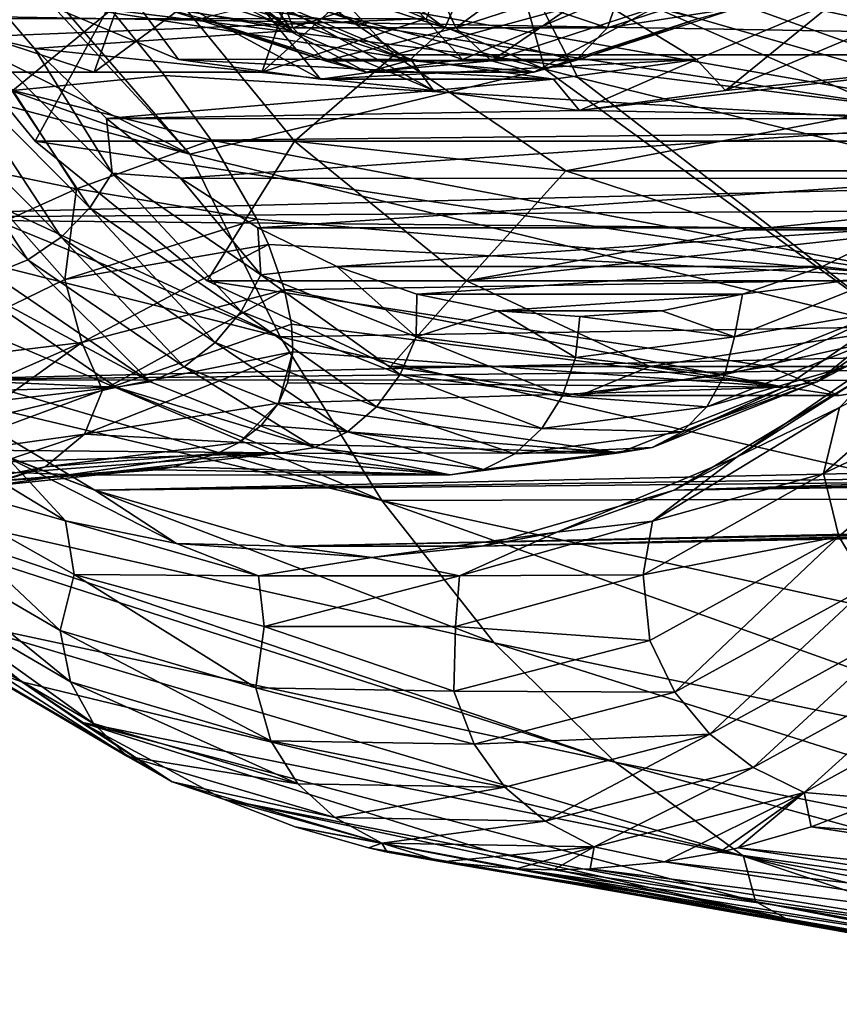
# Model space of a CAD drawing. Header units: metres. Extents: x -62 to 300, y -109 to 109.
# Tile 500 of 656: x 16.53 to 21.71, y 60.45 to 66.68. Entities that reach past the tile are written whole.
import ezdxf

# ---------------------------------------------------------------- set-up
doc = ezdxf.new("R2010")
doc.units = ezdxf.units.M
doc.layers.add('solid_500635', color=7, linetype='CONTINUOUS')

msp = doc.modelspace()

# ---------------------------------------------------------------- linework, layer by layer
at = {"layer": 'solid_500635'}
for points in [[(12.609747, 68.345703, 24.352131), (12.942537, 67.482414, 23.876141), (17.604565, 65.82473, 27.317879)], [(16.216732, 67.324654, 27.287218), (12.609747, 68.345703, 24.352131), (17.604565, 65.82473, 27.317879)], [(16.011324, 67.986534, 27.585047), (16.335604, 67.292122, 27.383474), (19.849125, 66.362526, 30.214863)], [(16.011324, 67.986534, 27.585047), (19.849125, 66.362526, 30.214863), (19.626772, 67.155365, 30.550682)], [(19.428911, 67.970146, 30.850183), (23.268993, 66.379074, 33.501667), (23.057032, 67.317993, 33.830772)], [(19.428911, 67.970146, 30.850183), (19.626772, 67.155365, 30.550682), (23.268993, 66.379074, 33.501667)], [(15.960187, 66.68174, 14.516252), (17.000624, 66.342659, 13.030354), (17.435019, 67.571014, 14.327766)], [(17.000624, 66.342659, 13.030354), (18.430922, 67.400002, 12.90547), (17.435019, 67.571014, 14.327766)], [(18.059084, 66.342659, 11.518718), (19.426825, 67.571014, 11.483173), (18.430922, 67.400002, 12.90547)], [(18.059084, 66.342659, 11.518718), (19.09952, 66.68174, 10.03282), (19.426825, 67.571014, 11.483173)], [(12.942537, 67.482414, 23.876141), (13.14804, 67.008125, 23.582245), (17.604565, 65.82473, 27.317879)], [(18.895109, 66.45343, 19.216326), (17.905052, 67.522194, 20.630276), (17.283564, 67.107101, 21.517853)], [(22.827793, 67.521812, 24.076685), (17.905052, 67.522194, 20.630276), (18.895109, 66.45343, 19.216326)], [(22.827793, 67.521812, 24.076685), (18.895109, 66.45343, 19.216326), (23.817705, 66.453201, 22.662943)], [(17.000624, 66.342659, 13.030354), (18.059084, 66.342659, 11.518718), (18.430922, 67.400002, 12.90547)], [(17.287451, 67.402374, 17.676716), (17.397535, 67.225685, 17.868191), (18.247522, 66.607079, 16.654284)], [(17.287451, 67.402374, 17.676716), (18.247522, 66.607079, 16.654284), (18.119667, 66.796989, 16.488192)], [(21.68684, 66.79454, 11.393763), (21.887602, 66.605194, 11.45571), (22.519341, 67.398811, 10.204803)], [(16.335604, 67.292122, 27.383474), (16.216732, 67.324654, 27.287218), (17.604565, 65.82473, 27.317879)], [(19.849125, 66.362526, 30.214863), (16.335604, 67.292122, 27.383474), (17.604565, 65.82473, 27.317879)], [(16.193296, 66.994125, 19.588024), (18.247522, 66.607079, 16.654284), (17.397535, 67.225685, 17.868191)], [(18.205273, 66.953598, 15.993852), (19.216303, 66.6241, 14.549952), (18.371122, 67.243225, 16.00938)], [(19.216303, 66.6241, 14.549952), (19.350821, 66.923935, 14.610225), (18.371122, 67.243225, 16.00938)], [(19.149719, 66.922302, 12.347959), (20.129589, 67.241646, 10.948559), (19.284773, 66.622787, 12.408644)], [(20.129589, 67.241646, 10.948559), (20.295938, 66.952332, 10.964549), (19.284773, 66.622787, 12.408644)], [(16.627766, 65.907692, 18.967535), (17.283564, 67.107101, 21.517853), (15.64526, 67.107101, 20.370701)], [(23.510683, 65.907692, 9.137711), (16.627766, 65.907692, 18.967535), (15.64526, 67.107101, 20.370701)], [(20.071198, 66.900169, 14.049807), (23.510683, 65.907692, 9.137711), (15.64526, 67.107101, 20.370701)], [(16.627766, 65.907692, 18.967535), (18.266071, 65.907692, 20.114687), (17.283564, 67.107101, 21.517853)], [(16.764057, 67.122108, 1.369838), (24.128618, 67.138039, 6.512507), (23.290426, 65.972595, 7.709786)], [(17.108377, 66.737427, 2.142999), (16.764057, 67.122108, 1.369838), (23.290426, 65.972595, 7.709786)], [(18.895109, 66.45343, 19.216326), (17.283564, 67.107101, 21.517853), (18.266071, 65.907692, 20.114687)], [(19.626772, 67.155365, 30.550682), (19.849125, 66.362526, 30.214863), (20.057545, 66.309326, 30.381989)], [(19.626772, 67.155365, 30.550682), (20.057545, 66.309326, 30.381989), (23.503387, 65.461128, 33.131702)], [(19.626772, 67.155365, 30.550682), (23.503387, 65.461128, 33.131702), (23.268993, 66.379074, 33.501667)], [(21.136131, 67.085991, 12.528924), (24.493191, 67.107101, 7.734545), (23.510683, 65.907692, 9.137711)], [(17.07328, 67.041664, 13.754739), (16.658594, 66.789505, 15.437123), (17.533823, 66.423134, 14.187167)], [(17.07328, 67.041664, 13.754739), (17.533823, 66.423134, 14.187167), (18.431162, 66.300003, 12.905636)], [(17.07328, 67.041664, 13.754739), (18.431162, 66.300003, 12.905636), (17.919434, 66.925003, 12.5463)], [(17.919434, 66.925003, 12.5463), (19.328499, 66.423134, 11.624104), (18.765558, 67.041924, 11.337907)], [(18.765558, 67.041924, 11.337907), (19.328499, 66.423134, 11.624104), (20.203728, 66.789505, 10.374148)], [(20.606045, 66.946732, 13.285963), (21.136131, 67.085991, 12.528924), (23.510683, 65.907692, 9.137711)], [(13.14804, 67.008125, 23.582245), (13.310927, 66.665527, 23.350586), (18.174831, 64.669449, 26.498627)], [(17.604565, 65.82473, 27.317879), (13.14804, 67.008125, 23.582245), (18.174831, 64.669449, 26.498627)], [(16.193296, 66.994125, 19.588024), (16.623909, 66.492897, 18.973043), (18.247522, 66.607079, 16.654284)], [(16.241898, 66.583725, 19.459209), (16.623909, 66.492897, 18.973043), (16.193296, 66.994125, 19.588024)], [(17.244925, 66.952332, 15.321848), (18.256092, 66.622787, 13.877753), (17.42663, 66.75248, 15.518497)], [(18.152876, 66.922302, 13.771599), (18.256092, 66.622787, 13.877753), (17.244925, 66.952332, 15.321848)], [(17.919434, 66.925003, 12.5463), (18.431162, 66.300003, 12.905636), (19.328499, 66.423134, 11.624104)], [(17.958628, 66.753181, 15.890761), (18.991337, 66.416618, 14.4159), (18.205273, 66.953598, 15.993852)], [(18.152876, 66.922302, 13.771599), (19.149719, 66.922302, 12.347959), (18.256092, 66.622787, 13.877753)], [(18.991337, 66.416618, 14.4159), (19.216303, 66.6241, 14.549952), (18.205273, 66.953598, 15.993852)], [(19.149719, 66.922302, 12.347959), (19.284773, 66.622787, 12.408644), (18.256092, 66.622787, 13.877753)], [(19.216303, 66.6241, 14.549952), (20.244844, 66.6241, 13.081041), (19.350821, 66.923935, 14.610225)], [(19.284773, 66.622787, 12.408644), (20.295938, 66.952332, 10.964549), (19.51009, 66.415886, 12.543008)], [(20.244844, 66.6241, 13.081041), (20.34749, 66.923935, 13.186832), (19.350821, 66.923935, 14.610225)], [(20.295938, 66.952332, 10.964549), (20.542875, 66.75248, 11.068038), (19.51009, 66.415886, 12.543008)], [(20.071198, 66.900169, 14.049807), (20.606045, 66.946732, 13.285963), (23.510683, 65.907692, 9.137711)], [(20.244844, 66.6241, 13.081041), (21.255875, 66.953598, 11.637142), (20.34749, 66.923935, 13.186832)], [(21.074644, 66.753181, 11.440629), (21.255875, 66.953598, 11.637142), (20.244844, 66.6241, 13.081041)], [(45.284451, 66.849983, 41.388611), (45.77417, 66.194839, 40.68922), (13.786213, 66.738083, 20.398926)], [(16.023371, 66.826256, 1.168103), (17.108377, 66.737427, 2.142999), (16.485855, 66.22747, 2.38991)], [(18.119667, 66.796989, 16.488192), (18.998636, 66.425751, 15.232885), (16.658594, 66.789505, 15.437123)], [(18.998636, 66.425751, 15.232885), (17.533823, 66.423134, 14.187167), (16.658594, 66.789505, 15.437123)], [(18.119667, 66.796989, 16.488192), (18.247522, 66.607079, 16.654284), (19.145382, 66.228149, 15.372008)], [(18.119667, 66.796989, 16.488192), (19.145382, 66.228149, 15.372008), (18.998636, 66.425751, 15.232885)], [(20.807495, 66.424454, 12.649602), (20.203728, 66.789505, 10.374148), (19.328499, 66.423134, 11.624104)], [(20.807495, 66.424454, 12.649602), (21.68684, 66.79454, 11.393763), (20.203728, 66.789505, 10.374148)], [(20.807495, 66.424454, 12.649602), (20.989466, 66.22718, 12.738384), (21.68684, 66.79454, 11.393763)], [(21.68684, 66.79454, 11.393763), (20.989466, 66.22718, 12.738384), (21.887602, 66.605194, 11.45571)], [(45.77417, 66.194839, 40.68922), (14.75779, 65.41967, 19.01137), (13.786213, 66.738083, 20.398926)], [(16.485855, 66.22747, 2.38991), (17.108377, 66.737427, 2.142999), (17.445724, 66.323006, 3.013554)], [(17.445724, 66.323006, 3.013554), (17.108377, 66.737427, 2.142999), (23.290426, 65.972595, 7.709786)], [(17.42663, 66.75248, 15.518497), (18.459415, 66.415886, 14.043527), (17.680407, 66.68174, 15.720762)], [(18.256092, 66.622787, 13.877753), (18.459415, 66.415886, 14.043527), (17.42663, 66.75248, 15.518497)], [(17.958628, 66.753181, 15.890761), (17.680407, 66.68174, 15.720762), (18.720844, 66.342659, 14.234864)], [(17.958628, 66.753181, 15.890761), (18.720844, 66.342659, 14.234864), (18.991337, 66.416618, 14.4159)], [(19.51009, 66.415886, 12.543008), (20.542875, 66.75248, 11.068038), (19.779303, 66.342659, 12.723228)], [(20.542875, 66.75248, 11.068038), (20.81974, 66.68174, 11.23733), (19.779303, 66.342659, 12.723228)], [(20.041935, 66.416618, 12.915491), (20.81974, 66.68174, 11.23733), (21.074644, 66.753181, 11.440629)], [(20.041935, 66.416618, 12.915491), (21.074644, 66.753181, 11.440629), (20.244844, 66.6241, 13.081041)], [(9.708906, 66.342865, 7.92733), (17.000624, 66.342659, 13.030354), (15.960187, 66.68174, 14.516252)], [(10.76954, 66.342804, 6.412589), (11.812075, 66.683235, 4.923695), (19.09952, 66.68174, 10.03282)], [(10.76954, 66.342804, 6.412589), (19.09952, 66.68174, 10.03282), (18.059084, 66.342659, 11.518718)], [(13.310927, 66.665527, 23.350586), (13.77138, 65.776016, 22.691797), (18.174831, 64.669449, 26.498627)], [(18.459415, 66.415886, 14.043527), (18.720844, 66.342659, 14.234864), (17.680407, 66.68174, 15.720762)], [(20.041935, 66.416618, 12.915491), (19.779303, 66.342659, 12.723228), (20.81974, 66.68174, 11.23733)], [(16.623909, 66.492897, 18.973043), (19.145382, 66.228149, 15.372008), (18.247522, 66.607079, 16.654284)], [(18.256092, 66.622787, 13.877753), (19.284773, 66.622787, 12.408644), (18.459415, 66.415886, 14.043527)], [(19.284773, 66.622787, 12.408644), (19.51009, 66.415886, 12.543008), (18.459415, 66.415886, 14.043527)], [(18.991337, 66.416618, 14.4159), (20.041935, 66.416618, 12.915491), (19.216303, 66.6241, 14.549952)], [(20.041935, 66.416618, 12.915491), (20.244844, 66.6241, 13.081041), (19.216303, 66.6241, 14.549952)], [(23.514326, 66.492691, 9.132508), (21.887602, 66.605194, 11.45571), (20.989466, 66.22718, 12.738384)], [(16.081964, 66.384247, 19.513218), (16.972677, 65.486687, 18.24115), (16.241898, 66.583725, 19.459209)], [(16.241898, 66.583725, 19.459209), (17.114717, 65.704185, 18.212692), (16.623909, 66.492897, 18.973043)], [(16.972677, 65.486687, 18.24115), (17.114717, 65.704185, 18.212692), (16.241898, 66.583725, 19.459209)], [(16.623909, 66.492897, 18.973043), (17.077559, 66.049538, 18.325165), (19.145382, 66.228149, 15.372008)], [(17.114717, 65.704185, 18.212692), (17.077559, 66.049538, 18.325165), (16.623909, 66.492897, 18.973043)], [(23.514326, 66.492691, 9.132508), (20.989466, 66.22718, 12.738384), (20.067369, 66.100761, 14.055273)], [(23.060474, 66.049194, 9.780677), (23.514326, 66.492691, 9.132508), (20.067369, 66.100761, 14.055273)], [(18.998636, 66.425751, 15.232885), (19.902992, 66.300003, 13.941347), (17.533823, 66.423134, 14.187167)], [(19.902992, 66.300003, 13.941347), (18.431162, 66.300003, 12.905636), (17.533823, 66.423134, 14.187167)], [(19.98114, 65.71991, 17.665314), (18.895109, 66.45343, 19.216326), (18.266071, 65.907692, 20.114687)], [(20.807495, 66.424454, 12.649602), (19.328499, 66.423134, 11.624104), (18.431162, 66.300003, 12.905636)], [(19.902992, 66.300003, 13.941347), (20.807495, 66.424454, 12.649602), (18.431162, 66.300003, 12.905636)], [(18.459415, 66.415886, 14.043527), (19.51009, 66.415886, 12.543008), (18.720844, 66.342659, 14.234864)], [(18.991337, 66.416618, 14.4159), (18.720844, 66.342659, 14.234864), (19.779303, 66.342659, 12.723228)], [(19.51009, 66.415886, 12.543008), (19.779303, 66.342659, 12.723228), (18.720844, 66.342659, 14.234864)], [(23.817705, 66.453201, 22.662943), (18.895109, 66.45343, 19.216326), (19.98114, 65.71991, 17.665314)], [(18.991337, 66.416618, 14.4159), (19.779303, 66.342659, 12.723228), (20.041935, 66.416618, 12.915491)], [(18.998636, 66.425751, 15.232885), (19.145382, 66.228149, 15.372008), (19.902992, 66.300003, 13.941347)], [(19.902992, 66.300003, 13.941347), (20.067369, 66.100761, 14.055273), (20.807495, 66.424454, 12.649602)], [(23.817705, 66.453201, 22.662943), (19.98114, 65.71991, 17.665314), (24.903387, 65.719917, 21.112429)], [(20.807495, 66.424454, 12.649602), (20.067369, 66.100761, 14.055273), (20.989466, 66.22718, 12.738384)], [(15.884632, 66.212997, 19.517553), (16.790705, 65.299965, 18.223549), (16.081964, 66.384247, 19.513218)], [(16.790705, 65.299965, 18.223549), (16.972677, 65.486687, 18.24115), (16.081964, 66.384247, 19.513218)], [(19.849125, 66.362526, 30.214863), (17.604565, 65.82473, 27.317879), (22.088531, 64.733437, 31.04237)], [(20.057545, 66.309326, 30.381989), (19.849125, 66.362526, 30.214863), (22.088531, 64.733437, 31.04237)], [(9.708906, 66.342865, 7.92733), (10.76954, 66.342804, 6.412589), (17.000624, 66.342659, 13.030354)], [(10.76954, 66.342804, 6.412589), (18.059084, 66.342659, 11.518718), (17.000624, 66.342659, 13.030354)], [(16.485855, 66.22747, 2.38991), (17.445724, 66.323006, 3.013554), (17.739494, 65.912758, 3.922902)], [(17.739494, 65.912758, 3.922902), (17.445724, 66.323006, 3.013554), (23.290426, 65.972595, 7.709786)], [(19.902992, 66.300003, 13.941347), (19.145382, 66.228149, 15.372008), (20.067369, 66.100761, 14.055273)], [(23.503387, 65.461128, 33.131702), (20.057545, 66.309326, 30.381989), (22.088531, 64.733437, 31.04237)], [(16.485855, 66.22747, 2.38991), (16.889431, 65.604996, 3.777293), (15.745241, 65.841782, 2.206929)], [(16.485855, 66.22747, 2.38991), (17.739494, 65.912758, 3.922902), (16.889431, 65.604996, 3.777293)], [(17.077559, 66.049538, 18.325165), (20.067369, 66.100761, 14.055273), (19.145382, 66.228149, 15.372008)], [(45.77417, 66.194839, 40.68922), (46.294777, 65.616608, 39.945717), (14.75779, 65.41967, 19.01137)], [(15.663375, 66.081665, 19.47192), (16.581228, 65.156769, 18.161091), (15.884632, 66.212997, 19.517553)], [(16.581228, 65.156769, 18.161091), (16.790705, 65.299965, 18.223549), (15.884632, 66.212997, 19.517553)], [(17.077559, 66.049538, 18.325165), (23.060474, 66.049194, 9.780677), (20.067369, 66.100761, 14.055273)], [(16.358549, 65.066879, 18.058043), (16.581228, 65.156769, 18.161091), (15.663375, 66.081665, 19.47192)], [(17.077559, 66.049538, 18.325165), (17.54681, 65.672386, 17.655006), (23.060474, 66.049194, 9.780677)], [(17.114717, 65.704185, 18.212692), (17.54681, 65.672386, 17.655006), (17.077559, 66.049538, 18.325165)], [(17.54681, 65.672386, 17.655006), (22.590887, 65.671928, 10.451317), (23.060474, 66.049194, 9.780677)], [(16.889431, 65.604996, 3.777293), (17.739494, 65.912758, 3.922902), (18.028349, 65.413704, 5.113101)], [(17.739494, 65.912758, 3.922902), (23.290426, 65.972595, 7.709786), (22.36162, 65.036461, 9.036423)], [(18.028349, 65.413704, 5.113101), (17.739494, 65.912758, 3.922902), (22.36162, 65.036461, 9.036423)], [(17.714804, 65.023941, 17.415087), (18.266071, 65.907692, 20.114687), (16.627766, 65.907692, 18.967535)], [(22.423647, 65.023941, 10.690159), (17.714804, 65.023941, 17.415087), (16.627766, 65.907692, 18.967535)], [(23.510683, 65.907692, 9.137711), (22.423647, 65.023941, 10.690159), (16.627766, 65.907692, 18.967535)], [(17.714804, 65.023941, 17.415087), (19.353107, 65.023941, 18.562239), (18.266071, 65.907692, 20.114687)], [(19.98114, 65.71991, 17.665314), (18.266071, 65.907692, 20.114687), (19.353107, 65.023941, 18.562239)], [(16.889431, 65.604996, 3.777293), (16.473293, 65.419418, 3.687151), (15.745241, 65.841782, 2.206929)], [(22.088531, 64.733437, 31.04237), (17.604565, 65.82473, 27.317879), (18.174831, 64.669449, 26.498627)], [(13.77138, 65.776016, 22.691797), (14.261173, 64.973915, 21.991751), (18.818922, 63.635262, 25.576456)], [(18.174831, 64.669449, 26.498627), (13.77138, 65.776016, 22.691797), (18.818922, 63.635262, 25.576456)], [(16.972677, 65.486687, 18.24115), (17.930195, 64.831612, 16.873674), (17.114717, 65.704185, 18.212692)], [(17.114717, 65.704185, 18.212692), (18.052959, 65.062279, 16.872746), (17.54681, 65.672386, 17.655006)], [(17.930195, 64.831612, 16.873674), (18.052959, 65.062279, 16.872746), (17.114717, 65.704185, 18.212692)], [(17.54681, 65.672386, 17.655006), (18.034477, 65.360046, 16.958544), (22.590887, 65.671928, 10.451317)], [(18.052959, 65.062279, 16.872746), (18.034477, 65.360046, 16.958544), (17.54681, 65.672386, 17.655006)], [(18.034477, 65.360046, 16.958544), (22.102594, 65.359436, 11.14867), (22.590887, 65.671928, 10.451317)], [(21.125656, 65.346901, 16.030777), (19.98114, 65.71991, 17.665314), (19.353107, 65.023941, 18.562239)], [(24.903387, 65.719917, 21.112429), (19.98114, 65.71991, 17.665314), (21.125656, 65.346901, 16.030777)], [(24.903387, 65.719917, 21.112429), (21.125656, 65.346901, 16.030777), (26.047869, 65.346924, 19.477942)], [(46.294777, 65.616608, 39.945717), (46.842308, 65.119682, 39.163761), (14.75779, 65.41967, 19.01137)], [(16.814371, 65.033363, 4.833922), (16.473293, 65.419418, 3.687151), (16.889431, 65.604996, 3.777293)], [(16.814371, 65.033363, 4.833922), (16.889431, 65.604996, 3.777293), (18.028349, 65.413704, 5.113101)], [(16.790705, 65.299965, 18.223549), (17.764771, 64.633591, 16.832439), (16.972677, 65.486687, 18.24115)], [(17.764771, 64.633591, 16.832439), (17.930195, 64.831612, 16.873674), (16.972677, 65.486687, 18.24115)], [(46.842308, 65.119682, 39.163761), (15.840583, 64.398048, 17.464981), (14.75779, 65.41967, 19.01137)], [(16.814371, 65.033363, 4.833922), (15.687288, 64.484032, 4.504904), (16.473293, 65.419418, 3.687151)], [(16.814371, 65.033363, 4.833922), (18.028349, 65.413704, 5.113101), (18.101082, 65.254211, 5.519166)], [(18.101082, 65.254211, 5.519166), (18.028349, 65.413704, 5.113101), (22.36162, 65.036461, 9.036423)], [(18.034477, 65.360046, 16.958544), (18.534243, 65.1147, 16.244806), (22.102594, 65.359436, 11.14867)], [(18.052959, 65.062279, 16.872746), (18.534243, 65.1147, 16.244806), (18.034477, 65.360046, 16.958544)], [(18.534243, 65.1147, 16.244806), (21.602375, 65.114021, 11.863058), (22.102594, 65.359436, 11.14867)], [(22.029728, 65.062286, 11.19333), (22.102594, 65.359436, 11.14867), (21.602375, 65.114021, 11.863058)], [(16.581228, 65.156769, 18.161091), (17.567984, 64.481728, 16.751858), (16.790705, 65.299965, 18.223549)], [(17.567984, 64.481728, 16.751858), (17.764771, 64.633591, 16.832439), (16.790705, 65.299965, 18.223549)], [(22.289402, 65.346901, 14.368774), (19.353107, 65.023941, 18.562239), (24.061951, 65.023941, 11.837312)], [(22.289402, 65.346901, 14.368774), (21.125656, 65.346901, 16.030777), (19.353107, 65.023941, 18.562239)], [(26.047869, 65.346924, 19.477942), (21.125656, 65.346901, 16.030777), (22.289402, 65.346901, 14.368774)], [(16.922188, 64.634438, 5.947224), (16.814371, 65.033363, 4.833922), (18.101082, 65.254211, 5.519166)], [(16.922188, 64.634438, 5.947224), (18.101082, 65.254211, 5.519166), (18.202965, 64.966606, 6.294848)], [(18.202965, 64.966606, 6.294848), (18.101082, 65.254211, 5.519166), (22.36162, 65.036461, 9.036423)], [(46.842308, 65.119682, 39.163761), (47.412598, 64.707848, 38.349304), (15.840583, 64.398048, 17.464981)], [(16.358549, 65.066879, 18.058043), (17.353271, 64.386391, 16.63743), (16.581228, 65.156769, 18.161091)], [(17.353271, 64.386391, 16.63743), (17.567984, 64.481728, 16.751858), (16.581228, 65.156769, 18.161091)], [(18.052959, 65.062279, 16.872746), (19.036041, 64.671265, 15.468759), (18.534243, 65.1147, 16.244806)], [(18.534243, 65.1147, 16.244806), (19.038551, 64.939896, 15.524578), (21.602375, 65.114021, 11.863058)], [(19.036041, 64.671265, 15.468759), (19.038551, 64.939896, 15.524578), (18.534243, 65.1147, 16.244806)], [(19.038551, 64.939896, 15.524578), (21.098225, 64.939316, 12.583058), (21.602375, 65.114021, 11.863058)], [(22.029728, 65.062286, 11.19333), (21.602375, 65.114021, 11.863058), (21.098225, 64.939316, 12.583058)], [(16.358549, 65.066879, 18.058043), (16.139948, 65.036148, 17.92194), (17.353271, 64.386391, 16.63743)], [(17.930195, 64.831612, 16.873674), (18.933432, 64.432556, 15.440902), (18.052959, 65.062279, 16.872746)], [(18.933432, 64.432556, 15.440902), (19.036041, 64.671265, 15.468759), (18.052959, 65.062279, 16.872746)], [(21.046675, 64.671318, 12.597273), (22.029728, 65.062286, 11.19333), (21.098225, 64.939316, 12.583058)], [(21.988607, 64.831619, 11.077655), (22.029728, 65.062286, 11.19333), (21.046675, 64.671318, 12.597273)], [(21.569283, 64.386375, 10.616343), (22.563946, 65.066956, 9.195818), (21.750248, 64.48172, 10.778964)], [(21.569283, 64.386375, 10.616343), (22.36162, 65.036461, 9.036423), (22.563946, 65.066956, 9.195818)], [(17.138325, 64.35331, 16.496243), (16.139948, 65.036148, 17.92194), (13.469625, 64.510422, 14.519729)], [(16.922188, 64.634438, 5.947224), (15.687288, 64.484032, 4.504904), (16.814371, 65.033363, 4.833922)], [(17.353271, 64.386391, 16.63743), (16.139948, 65.036148, 17.92194), (17.138325, 64.35331, 16.496243)], [(18.873749, 64.482506, 15.759939), (19.353107, 65.023941, 18.562239), (17.714804, 65.023941, 17.415087)], [(21.2647, 64.482506, 12.345306), (18.873749, 64.482506, 15.759939), (17.714804, 65.023941, 17.415087)], [(22.423647, 65.023941, 10.690159), (21.2647, 64.482506, 12.345306), (17.714804, 65.023941, 17.415087)], [(18.202965, 64.966606, 6.294848), (22.36162, 65.036461, 9.036423), (21.362453, 64.353043, 10.46353)], [(18.873749, 64.482506, 15.759939), (20.512054, 64.482506, 16.907091), (19.353107, 65.023941, 18.562239)], [(19.353107, 65.023941, 18.562239), (20.512054, 64.482506, 16.907091), (24.061951, 65.023941, 11.837312)], [(20.512054, 64.482506, 16.907091), (22.903006, 64.482506, 13.492459), (24.061951, 65.023941, 11.837312)], [(22.423647, 65.023941, 10.690159), (22.903006, 64.482506, 13.492459), (21.2647, 64.482506, 12.345306)], [(21.569283, 64.386375, 10.616343), (21.362453, 64.353043, 10.46353), (22.36162, 65.036461, 9.036423)], [(14.261173, 64.973915, 21.991751), (14.467655, 64.67115, 21.696735), (18.818922, 63.635262, 25.576456)], [(17.052971, 64.333031, 7.087983), (16.922188, 64.634438, 5.947224), (18.202965, 64.966606, 6.294848)], [(17.052971, 64.333031, 7.087983), (18.202965, 64.966606, 6.294848), (18.247452, 64.751328, 6.922423)], [(18.247452, 64.751328, 6.922423), (18.202965, 64.966606, 6.294848), (21.362453, 64.353043, 10.46353)], [(19.036041, 64.671265, 15.468759), (19.550066, 64.834389, 14.794058), (19.038551, 64.939896, 15.524578)], [(19.038551, 64.939896, 15.524578), (19.550066, 64.834389, 14.794058), (21.098225, 64.939316, 12.583058)], [(19.550066, 64.834389, 14.794058), (20.587328, 64.834038, 13.312696), (21.098225, 64.939316, 12.583058)], [(21.046675, 64.671318, 12.597273), (21.098225, 64.939316, 12.583058), (20.587328, 64.834038, 13.312696)], [(17.764771, 64.633591, 16.832439), (18.785313, 64.227615, 15.374955), (17.930195, 64.831612, 16.873674)], [(18.785313, 64.227615, 15.374955), (18.933432, 64.432556, 15.440902), (17.930195, 64.831612, 16.873674)], [(19.036041, 64.671265, 15.468759), (20.041313, 64.539185, 14.033081), (19.550066, 64.834389, 14.794058)], [(19.550066, 64.834389, 14.794058), (20.069221, 64.797974, 14.052628), (20.587328, 64.834038, 13.312696)], [(20.041313, 64.539185, 14.033081), (20.069221, 64.797974, 14.052628), (19.550066, 64.834389, 14.794058)], [(21.046675, 64.671318, 12.597273), (20.069221, 64.797974, 14.052628), (20.041313, 64.539185, 14.033081)], [(21.046675, 64.671318, 12.597273), (20.587328, 64.834038, 13.312696), (20.069221, 64.797974, 14.052628)], [(20.985413, 64.43261, 12.510365), (21.988607, 64.831619, 11.077655), (21.046675, 64.671318, 12.597273)], [(21.893278, 64.633591, 10.936316), (21.988607, 64.831619, 11.077655), (20.985413, 64.43261, 12.510365)], [(17.052971, 64.333031, 7.087983), (18.247452, 64.751328, 6.922423), (18.255867, 64.576324, 7.472512)], [(22.088531, 64.733437, 31.04237), (18.174831, 64.669449, 26.498627), (22.608639, 63.645794, 30.287775)], [(18.255867, 64.576324, 7.472512), (18.247452, 64.751328, 6.922423), (21.362453, 64.353043, 10.46353)], [(21.710432, 64.224701, 8.739363), (22.684618, 64.751274, 7.348081), (21.609943, 63.805706, 8.882876)], [(22.827219, 64.380745, 7.247198), (21.609943, 63.805706, 8.882876), (22.684618, 64.751274, 7.348081)], [(14.467655, 64.67115, 21.696735), (15.229565, 63.705273, 20.608646), (19.527985, 62.735493, 24.563816)], [(18.818922, 63.635262, 25.576456), (14.467655, 64.67115, 21.696735), (19.527985, 62.735493, 24.563816)], [(47.412598, 64.707848, 38.349304), (48.001305, 64.384232, 37.508541), (15.840583, 64.398048, 17.464981)], [(22.608639, 63.645794, 30.287775), (18.174831, 64.669449, 26.498627), (18.818922, 63.635262, 25.576456)], [(18.933432, 64.432556, 15.440902), (19.959373, 64.297775, 13.975702), (19.036041, 64.671265, 15.468759)], [(19.959373, 64.297775, 13.975702), (20.041313, 64.539185, 14.033081), (19.036041, 64.671265, 15.468759)], [(20.985413, 64.43261, 12.510365), (21.046675, 64.671318, 12.597273), (20.041313, 64.539185, 14.033081)], [(52.252666, 64.70787, 31.436968), (21.829514, 64.398048, 8.911902), (20.665037, 63.701077, 10.574945)], [(51.66396, 64.384254, 32.277725), (52.252666, 64.70787, 31.436968), (20.665037, 63.701077, 10.574945)], [(16.922188, 64.634438, 5.947224), (15.727412, 64.107803, 5.556268), (15.687288, 64.484032, 4.504904)], [(15.915163, 63.911755, 6.674906), (15.727412, 64.107803, 5.556268), (16.922188, 64.634438, 5.947224)], [(17.052971, 64.333031, 7.087983), (15.915163, 63.911755, 6.674906), (16.922188, 64.634438, 5.947224)], [(17.567984, 64.481728, 16.751858), (18.601795, 64.07045, 15.275421), (17.764771, 64.633591, 16.832439)], [(18.601795, 64.07045, 15.275421), (18.785313, 64.227615, 15.374955), (17.764771, 64.633591, 16.832439)], [(21.750248, 64.48172, 10.778964), (21.893278, 64.633591, 10.936316), (20.872791, 64.227676, 12.393723)], [(20.872791, 64.227676, 12.393723), (21.893278, 64.633591, 10.936316), (20.985413, 64.43261, 12.510365)], [(21.062881, 63.91291, 9.835004), (22.106125, 64.629875, 8.219873), (21.710432, 64.224701, 8.739363)], [(21.062881, 63.91291, 9.835004), (21.829514, 64.398048, 8.911902), (22.106125, 64.629875, 8.219873)], [(16.938349, 64.05468, 8.165598), (18.255867, 64.576324, 7.472512), (18.166073, 64.250816, 8.640438)], [(16.938349, 64.05468, 8.165598), (17.052971, 64.333031, 7.087983), (18.255867, 64.576324, 7.472512)], [(18.166073, 64.250816, 8.640438), (18.255867, 64.576324, 7.472512), (18.222633, 64.379593, 8.149431)], [(18.222633, 64.379593, 8.149431), (18.255867, 64.576324, 7.472512), (21.362453, 64.353043, 10.46353)], [(17.138325, 64.35331, 16.496243), (13.469625, 64.510422, 14.519729), (14.24166, 64.276443, 14.163492)], [(17.353271, 64.386391, 16.63743), (18.395414, 63.971783, 15.149097), (17.567984, 64.481728, 16.751858)], [(18.395414, 63.971783, 15.149097), (18.601795, 64.07045, 15.275421), (17.567984, 64.481728, 16.751858)], [(20.069225, 64.30014, 14.052623), (20.512054, 64.482506, 16.907091), (18.873749, 64.482506, 15.759939)], [(21.2647, 64.482506, 12.345306), (20.069225, 64.30014, 14.052623), (18.873749, 64.482506, 15.759939)], [(20.985413, 64.43261, 12.510365), (20.041313, 64.539185, 14.033081), (19.959373, 64.297775, 13.975702)], [(20.069225, 64.30014, 14.052623), (21.707529, 64.30014, 15.199776), (20.512054, 64.482506, 16.907091)], [(21.2647, 64.482506, 12.345306), (21.707529, 64.30014, 15.199776), (20.069225, 64.30014, 14.052623)], [(20.512054, 64.482506, 16.907091), (21.707529, 64.30014, 15.199776), (22.903006, 64.482506, 13.492459)], [(21.569283, 64.386375, 10.616343), (21.750248, 64.48172, 10.778964), (20.716497, 64.070511, 12.255311)], [(20.716497, 64.070511, 12.255311), (21.750248, 64.48172, 10.778964), (20.872791, 64.227676, 12.393723)], [(21.2647, 64.482506, 12.345306), (22.903006, 64.482506, 13.492459), (21.707529, 64.30014, 15.199776)], [(18.785313, 64.227615, 15.374955), (19.828999, 64.090523, 13.884412), (18.933432, 64.432556, 15.440902)], [(19.828999, 64.090523, 13.884412), (19.959373, 64.297775, 13.975702), (18.933432, 64.432556, 15.440902)], [(20.872791, 64.227676, 12.393723), (20.985413, 64.43261, 12.510365), (19.959373, 64.297775, 13.975702)], [(48.001305, 64.384232, 37.508541), (17.005058, 63.701077, 15.801938), (15.840583, 64.398048, 17.464981)], [(16.44581, 63.91291, 16.428865), (15.840583, 64.398048, 17.464981), (17.005058, 63.701077, 15.801938)], [(48.001305, 64.384232, 37.508541), (48.603951, 64.151306, 36.647877), (17.005058, 63.701077, 15.801938)], [(17.353271, 64.386391, 16.63743), (17.138325, 64.35331, 16.496243), (18.395414, 63.971783, 15.149097)], [(18.166073, 64.250816, 8.640438), (18.222633, 64.379593, 8.149431), (21.362453, 64.353043, 10.46353)], [(20.527206, 63.971851, 12.104581), (21.569283, 64.386375, 10.616343), (20.716497, 64.070511, 12.255311)], [(20.527206, 63.971851, 12.104581), (21.362453, 64.353043, 10.46353), (21.569283, 64.386375, 10.616343)], [(21.062881, 63.91291, 9.835004), (20.665037, 63.701077, 10.574945), (21.829514, 64.398048, 8.911902)], [(51.061317, 64.151321, 33.13839), (51.66396, 64.384254, 32.277725), (20.665037, 63.701077, 10.574945)], [(22.827219, 64.380745, 7.247198), (21.706791, 63.407284, 8.848203), (21.609943, 63.805706, 8.882876)], [(21.894596, 63.096508, 8.825937), (21.706791, 63.407284, 8.848203), (22.827219, 64.380745, 7.247198)], [(17.138325, 64.35331, 16.496243), (14.24166, 64.276443, 14.163492), (14.921216, 64.095459, 13.767539)], [(17.138325, 64.35331, 16.496243), (14.921216, 64.095459, 13.767539), (15.519354, 63.960922, 13.335781)], [(18.18334, 63.937988, 15.003844), (17.138325, 64.35331, 16.496243), (15.519354, 63.960922, 13.335781)], [(16.938349, 64.05468, 8.165598), (15.915163, 63.911755, 6.674906), (17.052971, 64.333031, 7.087983)], [(18.395414, 63.971783, 15.149097), (17.138325, 64.35331, 16.496243), (18.18334, 63.937988, 15.003844)], [(18.166073, 64.250816, 8.640438), (21.362453, 64.353043, 10.46353), (20.317158, 63.937771, 11.956508)], [(20.872791, 64.227676, 12.393723), (19.959373, 64.297775, 13.975702), (19.828999, 64.090523, 13.884412)], [(20.527206, 63.971851, 12.104581), (20.317158, 63.937771, 11.956508), (21.362453, 64.353043, 10.46353)], [(16.938349, 64.05468, 8.165598), (18.166073, 64.250816, 8.640438), (17.916979, 64.003548, 9.778202)], [(17.916979, 64.003548, 9.778202), (18.166073, 64.250816, 8.640438), (18.057344, 64.11174, 9.236578)], [(18.057344, 64.11174, 9.236578), (18.166073, 64.250816, 8.640438), (20.317158, 63.937771, 11.956508)], [(15.636427, 64.2257, 17.41394), (16.818213, 63.506729, 15.726176), (15.714845, 63.821915, 17.30195)], [(16.44581, 63.91291, 16.428865), (16.818213, 63.506729, 15.726176), (15.636427, 64.2257, 17.41394)], [(18.601795, 64.07045, 15.275421), (19.659094, 63.931583, 13.765442), (18.785313, 64.227615, 15.374955)], [(19.659094, 63.931583, 13.765442), (19.828999, 64.090523, 13.884412), (18.785313, 64.227615, 15.374955)], [(20.716497, 64.070511, 12.255311), (20.872791, 64.227676, 12.393723), (19.828999, 64.090523, 13.884412)], [(20.528559, 63.506119, 10.427255), (21.710432, 64.224701, 8.739363), (21.609943, 63.805706, 8.882876)], [(21.062881, 63.91291, 9.835004), (21.710432, 64.224701, 8.739363), (20.528559, 63.506119, 10.427255)], [(48.603951, 64.151306, 36.647877), (49.215946, 64.010841, 35.773853), (17.005058, 63.701077, 15.801938)], [(17.916979, 64.003548, 9.778202), (18.057344, 64.11174, 9.236578), (20.317158, 63.937771, 11.956508)], [(51.061317, 64.151321, 33.13839), (20.665037, 63.701077, 10.574945), (19.450642, 63.347771, 12.309281)], [(50.449322, 64.010849, 34.012409), (51.061317, 64.151321, 33.13839), (19.450642, 63.347771, 12.309281)], [(16.938349, 64.05468, 8.165598), (15.769953, 63.663704, 7.669863), (15.915163, 63.911755, 6.674906)], [(16.691217, 63.848911, 9.198595), (15.769953, 63.663704, 7.669863), (16.938349, 64.05468, 8.165598)], [(16.691217, 63.848911, 9.198595), (16.938349, 64.05468, 8.165598), (17.916979, 64.003548, 9.778202)], [(18.395414, 63.971783, 15.149097), (19.461256, 63.831802, 13.626917), (18.601795, 64.07045, 15.275421)], [(19.461256, 63.831802, 13.626917), (19.659094, 63.931583, 13.765442), (18.601795, 64.07045, 15.275421)], [(20.716497, 64.070511, 12.255311), (19.828999, 64.090523, 13.884412), (19.659094, 63.931583, 13.765442)], [(20.527206, 63.971851, 12.104581), (20.716497, 64.070511, 12.255311), (19.659094, 63.931583, 13.765442)], [(16.691217, 63.848911, 9.198595), (17.916979, 64.003548, 9.778202), (17.777586, 63.932594, 10.200327)], [(49.215946, 64.010841, 35.773853), (18.219454, 63.347771, 14.067601), (17.005058, 63.701077, 15.801938)], [(17.777586, 63.932594, 10.200327), (17.916979, 64.003548, 9.778202), (20.317158, 63.937771, 11.956508)], [(49.215946, 64.010841, 35.773853), (49.832634, 63.963898, 34.893131), (18.219454, 63.347771, 14.067601)], [(49.832634, 63.963898, 34.893131), (50.449322, 64.010849, 34.012409), (19.450642, 63.347771, 12.309281)], [(18.18334, 63.937988, 15.003844), (15.519354, 63.960922, 13.335781), (16.048389, 63.868153, 12.873529)], [(18.18334, 63.937988, 15.003844), (16.048389, 63.868153, 12.873529), (16.515156, 63.813671, 12.379313)], [(16.306442, 63.723129, 10.169123), (17.777586, 63.932594, 10.200327), (17.502928, 63.848537, 10.858548)], [(16.306442, 63.723129, 10.169123), (16.691217, 63.848911, 9.198595), (17.777586, 63.932594, 10.200327)], [(18.18334, 63.937988, 15.003844), (16.515156, 63.813671, 12.379313), (16.92494, 63.79567, 11.850976)], [(18.18334, 63.937988, 15.003844), (16.92494, 63.79567, 11.850976), (19.250736, 63.797974, 13.479513)], [(17.502928, 63.848537, 10.858548), (17.777586, 63.932594, 10.200327), (19.250736, 63.797974, 13.479513)], [(17.777586, 63.932594, 10.200327), (20.317158, 63.937771, 11.956508), (19.250736, 63.797974, 13.479513)], [(18.395414, 63.971783, 15.149097), (18.18334, 63.937988, 15.003844), (19.250736, 63.797974, 13.479513)], [(49.832634, 63.963898, 34.893131), (19.450642, 63.347771, 12.309281), (18.219454, 63.347771, 14.067601)], [(18.395414, 63.971783, 15.149097), (19.250736, 63.797974, 13.479513), (19.461256, 63.831802, 13.626917)], [(19.461256, 63.831802, 13.626917), (19.250736, 63.797974, 13.479513), (20.317158, 63.937771, 11.956508)], [(20.527206, 63.971851, 12.104581), (19.461256, 63.831802, 13.626917), (20.317158, 63.937771, 11.956508)], [(20.527206, 63.971851, 12.104581), (19.659094, 63.931583, 13.765442), (19.461256, 63.831802, 13.626917)], [(16.44581, 63.91291, 16.428865), (17.520292, 63.363567, 14.769121), (16.818213, 63.506729, 15.726176)], [(16.44581, 63.91291, 16.428865), (17.005058, 63.701077, 15.801938), (17.520292, 63.363567, 14.769121)], [(19.923002, 63.435795, 11.462921), (21.062881, 63.91291, 9.835004), (20.528559, 63.506119, 10.427255)], [(19.923002, 63.435795, 11.462921), (20.665037, 63.701077, 10.574945), (21.062881, 63.91291, 9.835004)], [(16.691217, 63.848911, 9.198595), (15.516097, 63.485558, 8.610033), (15.769953, 63.663704, 7.669863)], [(16.306442, 63.723129, 10.169123), (15.516097, 63.485558, 8.610033), (16.691217, 63.848911, 9.198595)], [(16.785524, 62.813114, 15.873827), (15.597414, 63.507851, 17.568504), (15.714845, 63.821915, 17.30195)], [(16.818213, 63.506729, 15.726176), (16.873333, 63.167629, 15.647458), (15.714845, 63.821915, 17.30195)], [(16.785524, 62.813114, 15.873827), (15.714845, 63.821915, 17.30195), (16.873333, 63.167629, 15.647458)], [(16.121544, 63.738415, 11.288432), (17.502928, 63.848537, 10.858548), (17.399137, 63.829384, 11.067425)], [(16.121544, 63.738415, 11.288432), (16.306442, 63.723129, 10.169123), (17.502928, 63.848537, 10.858548)], [(16.121544, 63.738415, 11.288432), (17.399137, 63.829384, 11.067425), (16.92494, 63.79567, 11.850976)], [(16.515156, 63.813671, 12.379313), (16.121544, 63.738415, 11.288432), (16.92494, 63.79567, 11.850976)], [(16.92494, 63.79567, 11.850976), (17.399137, 63.829384, 11.067425), (19.250736, 63.797974, 13.479513)], [(17.399137, 63.829384, 11.067425), (17.502928, 63.848537, 10.858548), (19.250736, 63.797974, 13.479513)], [(20.528559, 63.506119, 10.427255), (21.609943, 63.805706, 8.882876), (20.470089, 63.165703, 10.510757)], [(21.706791, 63.407284, 8.848203), (20.470089, 63.165703, 10.510757), (21.609943, 63.805706, 8.882876)], [(15.229565, 63.705273, 20.608646), (15.348834, 63.573261, 20.438375), (20.292751, 61.982296, 23.473961)], [(19.527985, 62.735493, 24.563816), (15.229565, 63.705273, 20.608646), (20.292751, 61.982296, 23.473961)], [(17.520292, 63.363567, 14.769121), (17.005058, 63.701077, 15.801938), (18.219454, 63.347771, 14.067601)], [(19.923002, 63.435795, 11.462921), (19.450642, 63.347771, 12.309281), (20.665037, 63.701077, 10.574945)], [(22.608639, 63.645794, 30.287775), (18.818922, 63.635262, 25.576456), (23.206636, 62.672684, 29.428141)], [(18.818922, 63.635262, 25.576456), (19.527985, 62.735493, 24.563816), (23.870844, 61.829895, 28.479584)], [(23.206636, 62.672684, 29.428141), (18.818922, 63.635262, 25.576456), (23.870844, 61.829895, 28.479584)], [(15.348834, 63.573261, 20.438375), (16.048918, 62.889259, 19.439016), (20.292751, 61.982296, 23.473961)], [(16.85146, 62.489063, 16.025539), (15.597414, 63.507851, 17.568504), (16.785524, 62.813114, 15.873827)], [(16.85146, 62.489063, 16.025539), (15.634084, 63.201878, 17.761959), (15.597414, 63.507851, 17.568504)], [(16.818213, 63.506729, 15.726176), (18.038836, 63.15921, 13.982948), (16.873333, 63.167629, 15.647458)], [(17.520292, 63.363567, 14.769121), (18.038836, 63.15921, 13.982948), (16.818213, 63.506729, 15.726176)], [(19.307892, 63.158997, 12.170546), (20.528559, 63.506119, 10.427255), (20.470089, 63.165703, 10.510757)], [(19.923002, 63.435795, 11.462921), (20.528559, 63.506119, 10.427255), (19.307892, 63.158997, 12.170546)], [(18.754347, 63.27544, 13.131934), (19.923002, 63.435795, 11.462921), (19.307892, 63.158997, 12.170546)], [(18.754347, 63.27544, 13.131934), (19.450642, 63.347771, 12.309281), (19.923002, 63.435795, 11.462921)], [(17.520292, 63.363567, 14.769121), (18.754347, 63.27544, 13.131934), (18.038836, 63.15921, 13.982948)], [(17.520292, 63.363567, 14.769121), (18.219454, 63.347771, 14.067601), (18.754347, 63.27544, 13.131934)], [(21.706791, 63.407284, 8.848203), (20.51248, 62.751766, 10.554108), (20.470089, 63.165703, 10.510757)], [(20.670692, 62.424786, 10.574109), (20.51248, 62.751766, 10.554108), (21.706791, 63.407284, 8.848203)], [(21.894596, 63.096508, 8.825937), (20.670692, 62.424786, 10.574109), (21.706791, 63.407284, 8.848203)], [(18.754347, 63.27544, 13.131934), (18.219454, 63.347771, 14.067601), (19.450642, 63.347771, 12.309281)], [(18.754347, 63.27544, 13.131934), (19.307892, 63.158997, 12.170546), (18.038836, 63.15921, 13.982948)], [(16.995636, 62.225307, 16.212025), (15.634084, 63.201878, 17.761959), (16.85146, 62.489063, 16.025539)], [(16.995636, 62.225307, 16.212025), (15.754448, 62.95277, 17.982409), (15.634084, 63.201878, 17.761959)], [(18.021124, 62.450974, 14.110778), (16.785524, 62.813114, 15.873827), (16.873333, 63.167629, 15.647458)], [(18.038836, 63.15921, 13.982948), (18.074257, 62.840054, 13.932361), (16.873333, 63.167629, 15.647458)], [(18.021124, 62.450974, 14.110778), (16.873333, 63.167629, 15.647458), (18.074257, 62.840054, 13.932361)], [(18.038836, 63.15921, 13.982948), (19.307892, 63.158997, 12.170546), (18.074257, 62.840054, 13.932361)], [(19.307892, 63.158997, 12.170546), (19.284317, 62.839569, 12.204215), (18.074257, 62.840054, 13.932361)], [(19.307892, 63.158997, 12.170546), (20.470089, 63.165703, 10.510757), (19.284317, 62.839569, 12.204215)], [(20.51248, 62.751766, 10.554108), (19.284317, 62.839569, 12.204215), (20.470089, 63.165703, 10.510757)], [(20.889923, 62.158779, 10.653468), (20.670692, 62.424786, 10.574109), (21.894596, 63.096508, 8.825937)], [(22.137886, 62.843719, 8.870929), (20.889923, 62.158779, 10.653468), (21.894596, 63.096508, 8.825937)], [(17.211819, 62.016609, 16.427738), (15.754448, 62.95277, 17.982409), (16.995636, 62.225307, 16.212025)], [(17.211819, 62.016609, 16.427738), (15.952121, 62.754963, 18.224522), (15.754448, 62.95277, 17.982409)], [(16.048918, 62.889259, 19.439016), (16.544176, 62.490669, 18.732046), (21.103439, 61.386795, 22.321045)], [(20.292751, 61.982296, 23.473961), (16.048918, 62.889259, 19.439016), (21.103439, 61.386795, 22.321045)], [(16.220776, 62.602848, 18.482885), (16.544176, 62.490669, 18.732046), (16.048918, 62.889259, 19.439016)], [(18.117603, 62.117264, 14.218912), (16.785524, 62.813114, 15.873827), (18.021124, 62.450974, 14.110778)], [(18.117603, 62.117264, 14.218912), (16.85146, 62.489063, 16.025539), (16.785524, 62.813114, 15.873827)], [(19.273741, 62.430355, 12.32284), (18.021124, 62.450974, 14.110778), (18.074257, 62.840054, 13.932361)], [(19.273741, 62.430355, 12.32284), (18.074257, 62.840054, 13.932361), (19.284317, 62.839569, 12.204215)], [(20.51248, 62.751766, 10.554108), (19.273741, 62.430355, 12.32284), (19.284317, 62.839569, 12.204215)], [(21.164198, 61.949112, 10.786261), (20.889923, 62.158779, 10.653468), (22.137886, 62.843719, 8.870929)], [(22.430771, 62.644321, 8.97714), (21.164198, 61.949112, 10.786261), (22.137886, 62.843719, 8.870929)], [(16.220776, 62.602848, 18.482885), (15.952121, 62.754963, 18.224522), (17.211819, 62.016609, 16.427738)], [(20.670692, 62.424786, 10.574109), (19.273741, 62.430355, 12.32284), (20.51248, 62.751766, 10.554108)], [(19.527985, 62.735493, 24.563816), (20.292751, 61.982296, 23.473961), (24.590044, 61.132004, 27.458147)], [(23.870844, 61.829895, 28.479584), (19.527985, 62.735493, 24.563816), (24.590044, 61.132004, 27.458147)], [(21.487349, 61.791061, 10.96685), (21.164198, 61.949112, 10.786261), (22.430771, 62.644321, 8.97714)], [(22.767101, 62.493549, 9.138906), (21.487349, 61.791061, 10.96685), (22.430771, 62.644321, 8.97714)], [(17.493769, 61.857742, 16.667137), (16.544176, 62.490669, 18.732046), (16.220776, 62.602848, 18.482885)], [(17.493769, 61.857742, 16.667137), (16.220776, 62.602848, 18.482885), (17.211819, 62.016609, 16.427738)], [(16.544176, 62.490669, 18.732046), (16.915369, 62.23399, 18.202204), (21.103439, 61.386795, 22.321045)], [(17.493769, 61.857742, 16.667137), (16.915369, 62.23399, 18.202204), (16.544176, 62.490669, 18.732046)], [(18.286625, 61.845707, 14.369946), (16.85146, 62.489063, 16.025539), (18.117603, 62.117264, 14.218912)], [(18.286625, 61.845707, 14.369946), (16.995636, 62.225307, 16.212025), (16.85146, 62.489063, 16.025539)], [(22.767101, 62.493549, 9.138906), (21.988317, 61.747307, 10.957804), (21.487349, 61.791061, 10.96685)], [(19.401247, 62.095661, 12.386687), (18.021124, 62.450974, 14.110778), (19.273741, 62.430355, 12.32284)], [(19.401247, 62.095661, 12.386687), (18.117603, 62.117264, 14.218912), (18.021124, 62.450974, 14.110778)], [(20.670692, 62.424786, 10.574109), (19.401247, 62.095661, 12.386687), (19.273741, 62.430355, 12.32284)], [(20.889923, 62.158779, 10.653468), (19.401247, 62.095661, 12.386687), (20.670692, 62.424786, 10.574109)], [(16.915369, 62.23399, 18.202204), (19.495527, 61.419159, 18.637035), (21.180361, 61.101532, 20.347231)], [(21.103439, 61.386795, 22.321045), (16.915369, 62.23399, 18.202204), (21.180361, 61.101532, 20.347231)], [(16.915369, 62.23399, 18.202204), (17.817268, 61.747353, 16.914474), (19.495527, 61.419159, 18.637035)], [(17.493769, 61.857742, 16.667137), (17.817268, 61.747353, 16.914474), (16.915369, 62.23399, 18.202204)], [(17.211819, 62.016609, 16.427738), (16.995636, 62.225307, 16.212025), (18.286625, 61.845707, 14.369946)], [(19.595505, 61.823345, 12.501702), (18.117603, 62.117264, 14.218912), (19.401247, 62.095661, 12.386687)], [(19.595505, 61.823345, 12.501702), (18.286625, 61.845707, 14.369946), (18.117603, 62.117264, 14.218912)], [(20.889923, 62.158779, 10.653468), (19.595505, 61.823345, 12.501702), (19.401247, 62.095661, 12.386687)], [(19.850471, 61.608643, 12.662064), (19.595505, 61.823345, 12.501702), (20.889923, 62.158779, 10.653468)], [(21.164198, 61.949112, 10.786261), (19.850471, 61.608643, 12.662064), (20.889923, 62.158779, 10.653468)], [(18.522066, 61.631329, 14.55818), (17.211819, 62.016609, 16.427738), (18.286625, 61.845707, 14.369946)], [(17.493769, 61.857742, 16.667137), (17.211819, 62.016609, 16.427738), (18.522066, 61.631329, 14.55818)], [(20.159967, 61.446774, 12.86215), (19.850471, 61.608643, 12.662064), (21.164198, 61.949112, 10.786261)], [(21.487349, 61.791061, 10.96685), (20.159967, 61.446774, 12.86215), (21.164198, 61.949112, 10.786261)], [(20.292751, 61.982296, 23.473961), (21.103439, 61.386795, 22.321045), (25.352461, 60.593613, 26.381176)], [(24.590044, 61.132004, 27.458147), (20.292751, 61.982296, 23.473961), (25.352461, 60.593613, 26.381176)], [(18.817728, 61.469185, 14.778013), (17.817268, 61.747353, 16.914474), (17.493769, 61.857742, 16.667137)], [(18.817728, 61.469185, 14.778013), (17.493769, 61.857742, 16.667137), (18.522066, 61.631329, 14.55818)], [(18.522066, 61.631329, 14.55818), (18.286625, 61.845707, 14.369946), (19.595505, 61.823345, 12.501702)], [(19.850471, 61.608643, 12.662064), (18.522066, 61.631329, 14.55818), (19.595505, 61.823345, 12.501702)], [(21.371058, 60.994034, 19.187784), (19.495527, 61.419159, 18.637035), (17.817268, 61.747353, 16.914474)], [(21.371058, 60.994034, 19.187784), (17.817268, 61.747353, 16.914474), (18.271423, 61.573193, 16.266344)], [(18.817728, 61.469185, 14.778013), (18.271423, 61.573193, 16.266344), (17.817268, 61.747353, 16.914474)], [(21.487349, 61.791061, 10.96685), (20.603344, 61.351101, 12.936111), (20.159967, 61.446774, 12.86215)], [(21.487349, 61.791061, 10.96685), (20.953341, 61.413555, 12.436273), (20.603344, 61.351101, 12.936111)], [(21.487349, 61.791061, 10.96685), (21.069134, 61.439785, 12.270907), (20.953341, 61.413555, 12.436273)], [(21.487349, 61.791061, 10.96685), (21.53138, 61.572514, 11.610758), (21.069134, 61.439785, 12.270907)], [(21.487349, 61.791061, 10.96685), (21.988317, 61.747307, 10.957804), (21.53138, 61.572514, 11.610758)], [(21.53138, 61.572514, 11.610758), (21.988317, 61.747307, 10.957804), (24.652855, 61.349842, 12.160812)], [(18.817728, 61.469185, 14.778013), (18.522066, 61.631329, 14.55818), (19.850471, 61.608643, 12.662064)], [(18.271423, 61.573193, 16.266344), (18.733665, 61.440273, 15.606213), (21.938786, 60.87426, 18.384869)], [(18.817728, 61.469185, 14.778013), (18.733665, 61.440273, 15.606213), (18.271423, 61.573193, 16.266344)], [(21.371058, 60.994034, 19.187784), (18.271423, 61.573193, 16.266344), (21.938786, 60.87426, 18.384869)], [(20.159967, 61.446774, 12.86215), (18.817728, 61.469185, 14.778013), (19.850471, 61.608643, 12.662064)], [(21.069134, 61.439785, 12.270907), (21.53138, 61.572514, 11.610758), (25.33601, 60.993069, 13.525226)], [(25.33601, 60.993069, 13.525226), (21.53138, 61.572514, 11.610758), (24.652855, 61.349842, 12.160812)], [(18.817728, 61.469185, 14.778013), (18.852816, 61.413269, 15.436053), (18.733665, 61.440273, 15.606213)], [(18.733665, 61.440273, 15.606213), (18.852816, 61.413269, 15.436053), (22.506559, 60.791378, 17.576973)], [(21.938786, 60.87426, 18.384869), (18.733665, 61.440273, 15.606213), (22.506559, 60.791378, 17.576973)], [(18.817728, 61.469185, 14.778013), (19.199459, 61.351395, 14.94101), (18.852816, 61.413269, 15.436053)], [(20.159967, 61.446774, 12.86215), (19.199459, 61.351395, 14.94101), (18.817728, 61.469185, 14.778013)], [(20.159967, 61.446774, 12.86215), (19.667223, 61.306854, 14.272993), (19.199459, 61.351395, 14.94101)], [(20.159967, 61.446774, 12.86215), (19.903112, 61.30125, 13.936119), (19.667223, 61.306854, 14.272993)], [(20.159967, 61.446774, 12.86215), (20.135578, 61.306759, 13.604133), (19.903112, 61.30125, 13.936119)], [(20.159967, 61.446774, 12.86215), (20.603344, 61.351101, 12.936111), (20.135578, 61.306759, 13.604133)], [(20.953341, 61.413555, 12.436273), (21.069134, 61.439785, 12.270907), (24.775803, 60.873547, 14.333339)], [(24.775803, 60.873547, 14.333339), (21.069134, 61.439785, 12.270907), (25.33601, 60.993069, 13.525226)], [(18.852816, 61.413269, 15.436053), (19.199459, 61.351395, 14.94101), (22.506559, 60.791378, 17.576973)], [(21.371058, 60.994034, 19.187784), (21.180361, 61.101532, 20.347231), (19.495527, 61.419159, 18.637035)], [(20.603344, 61.351101, 12.936111), (20.953341, 61.413555, 12.436273), (24.775803, 60.873547, 14.333339)], [(21.103439, 61.386795, 22.321045), (22.871737, 60.794491, 22.045036), (24.569624, 60.498047, 23.730431)], [(25.352461, 60.593613, 26.381176), (21.103439, 61.386795, 22.321045), (24.569624, 60.498047, 23.730431)], [(21.103439, 61.386795, 22.321045), (21.180361, 61.101532, 20.347231), (22.871737, 60.794491, 22.045036)], [(19.199459, 61.351395, 14.94101), (19.667223, 61.306854, 14.272993), (23.074707, 60.748543, 16.766245)], [(22.506559, 60.791378, 17.576973), (19.199459, 61.351395, 14.94101), (23.074707, 60.748543, 16.766245)], [(19.667223, 61.306854, 14.272993), (19.903112, 61.30125, 13.936119), (23.64329, 60.748394, 15.954241)], [(23.074707, 60.748543, 16.766245), (19.667223, 61.306854, 14.272993), (23.64329, 60.748394, 15.954241)], [(19.903112, 61.30125, 13.936119), (20.135578, 61.306759, 13.604133), (23.64329, 60.748394, 15.954241)], [(20.135578, 61.306759, 13.604133), (20.603344, 61.351101, 12.936111), (24.210796, 60.790943, 15.143079)], [(23.64329, 60.748394, 15.954241), (20.135578, 61.306759, 13.604133), (24.210796, 60.790943, 15.143079)], [(24.210796, 60.790943, 15.143079), (20.603344, 61.351101, 12.936111), (24.775803, 60.873547, 14.333339)], [(24.505255, 60.451191, 22.090492), (22.871737, 60.794491, 22.045036), (21.180361, 61.101532, 20.347231)], [(24.505255, 60.451191, 22.090492), (21.180361, 61.101532, 20.347231), (21.371058, 60.994034, 19.187784)], [(24.505255, 60.451191, 22.090492), (21.371058, 60.994034, 19.187784), (21.938786, 60.87426, 18.384869)]]:
    msp.add_3dface(points, dxfattribs=at)

doc.saveas('drawing.dxf')
